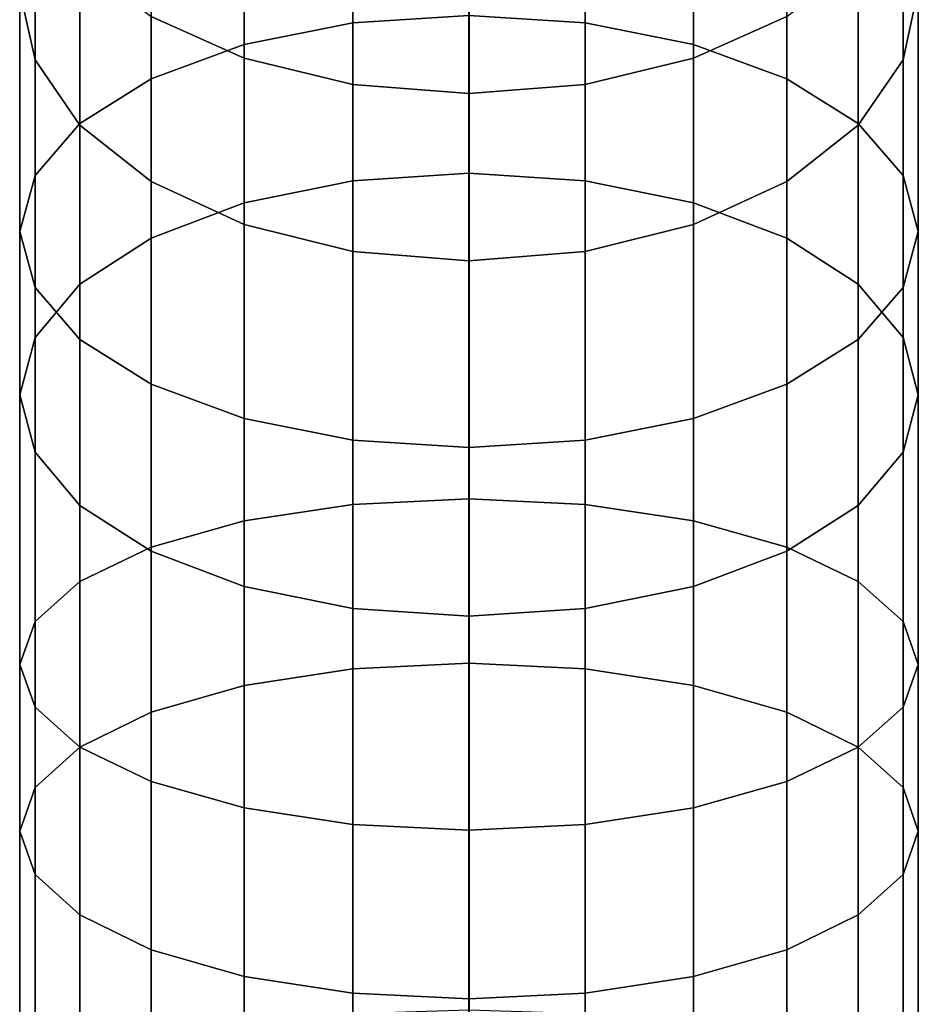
# Model space of a CAD drawing. Header units: inches. Extents: x 15 to 546804, y -66 to 267312.
# Tile 340 of 478: x 434201 to 434217, y 129478 to 129496. Entities that reach past the tile are written whole.
import ezdxf

# ---------------------------------------------------------------- set-up
doc = ezdxf.new("R2010")
doc.units = ezdxf.units.IN
doc.header["$MEASUREMENT"] = 0

msp = doc.modelspace()

# ---------------------------------------------------------------- linework, layer by layer
at = {"color": 7, "extrusion": (-1, 1.27576e-07, 4.74186e-12)}
for p, q in [((434207.149, 129503.506, 932.08), (434207.149, 129495.575, 926.695)), ((434211.29, 129503.506, 932.08), (434211.29, 129495.575, 926.695)), ((434205.219, 129503.04, 932.678), (434205.219, 129495.191, 927.35)), ((434213.219, 129503.04, 932.678), (434213.219, 129495.191, 927.35)), ((434203.562, 129502.297, 933.63), (434203.562, 129494.58, 928.391)), ((434214.876, 129502.297, 933.63), (434214.876, 129494.58, 928.391)), ((434201.492, 129494.915, 1623.806), (434201.492, 129501.23, 1618.351)), ((434202.291, 129501.329, 934.871), (434202.291, 129493.784, 929.749)), ((434216.148, 129501.329, 934.871), (434216.148, 129493.784, 929.749)), ((434216.947, 129494.915, 1623.806), (434216.947, 129501.23, 1618.351)), ((434209.219, 129492.897, 1637.157), (434209.219, 129500.987, 1631.851)), ((434205.219, 129500.727, 948.214), (434205.219, 129494.945, 943.055)), ((434207.149, 129492.763, 1636.919), (434207.149, 129500.822, 1631.634)), ((434211.29, 129492.763, 1636.919), (434211.29, 129500.822, 1631.634)), ((434213.219, 129500.727, 948.214), (434213.219, 129494.945, 943.055)), ((434201.492, 129500.202, 936.316), (434201.492, 129492.857, 931.329)), ((434205.219, 129492.369, 1636.223), (434205.219, 129500.34, 1630.995)), ((434207.149, 129500.186, 948.746), (434207.149, 129494.478, 943.653)), ((434211.29, 129500.186, 948.746), (434211.29, 129494.478, 943.653)), ((434213.219, 129492.369, 1636.223), (434213.219, 129500.34, 1630.995)), ((434216.947, 129500.202, 936.316), (434216.947, 129492.857, 931.329)), ((434209.219, 129494.319, 943.857), (434209.219, 129500.001, 948.928)), ((434202.291, 129493.752, 1622.265), (434202.291, 129499.874, 1616.976)), ((434216.148, 129493.752, 1622.265), (434216.148, 129499.874, 1616.976)), ((434203.562, 129491.743, 1635.115), (434203.562, 129499.574, 1629.979)), ((434214.876, 129491.743, 1635.115), (434214.876, 129499.574, 1629.979)), ((434201.219, 129498.992, 937.867), (434201.219, 129491.862, 933.026)), ((434217.219, 129498.992, 937.867), (434217.219, 129491.862, 933.026)), ((434203.562, 129492.753, 1620.942), (434203.562, 129498.709, 1615.796)), ((434214.876, 129492.753, 1620.942), (434214.876, 129498.709, 1615.796)), ((434202.291, 129490.927, 1633.672), (434202.291, 129498.575, 1628.656)), ((434216.148, 129490.927, 1633.672), (434216.148, 129498.575, 1628.656)), ((434201.492, 129497.782, 939.417), (434201.492, 129490.867, 934.722)), ((434205.219, 129491.987, 1619.926), (434205.219, 129497.816, 1614.89)), ((434213.219, 129491.987, 1619.926), (434213.219, 129497.816, 1614.89)), ((434216.947, 129497.782, 939.417), (434216.947, 129490.867, 934.722)), ((434201.492, 129489.977, 1631.991), (434201.492, 129497.412, 1627.115)), ((434216.947, 129489.977, 1631.991), (434216.947, 129497.412, 1627.115)), ((434207.149, 129491.505, 1619.288), (434207.149, 129497.254, 1614.321)), ((434211.29, 129491.505, 1619.288), (434211.29, 129497.254, 1614.321)), ((434209.219, 129497.062, 1614.126), (434209.219, 129491.34, 1619.07)), ((434202.291, 129496.655, 940.862), (434202.291, 129489.94, 936.303)), ((434216.148, 129496.655, 940.862), (434216.148, 129489.94, 936.303)), ((434201.219, 129488.957, 1630.187), (434201.219, 129496.164, 1625.461)), ((434201.219, 129496.164, 1625.461), (434201.492, 129494.915, 1623.806)), ((434216.947, 129494.915, 1623.806), (434217.219, 129496.164, 1625.461)), ((434217.219, 129488.957, 1630.187), (434217.219, 129496.164, 1625.461)), ((434203.562, 129495.687, 942.103), (434205.219, 129494.945, 943.055)), ((434203.562, 129495.687, 942.103), (434203.562, 129489.144, 937.66)), ((434209.219, 129495.706, 926.472), (434207.149, 129495.575, 926.695)), ((434211.29, 129495.575, 926.695), (434209.219, 129495.706, 926.472)), ((434209.219, 129495.706, 926.472), (434209.219, 129487.105, 922.162)), ((434213.219, 129494.945, 943.055), (434214.876, 129495.687, 942.103)), ((434214.876, 129495.687, 942.103), (434214.876, 129489.144, 937.66)), ((434207.149, 129495.575, 926.695), (434205.219, 129495.191, 927.35)), ((434207.149, 129495.575, 926.695), (434207.149, 129487.004, 922.401)), ((434213.219, 129495.191, 927.35), (434211.29, 129495.575, 926.695)), ((434211.29, 129495.575, 926.695), (434211.29, 129487.004, 922.401)), ((434205.219, 129495.191, 927.35), (434203.562, 129494.58, 928.391)), ((434205.219, 129495.191, 927.35), (434205.219, 129486.71, 923.101)), ((434214.876, 129494.58, 928.391), (434213.219, 129495.191, 927.35)), ((434213.219, 129495.191, 927.35), (434213.219, 129486.71, 923.101)), ((434201.492, 129487.937, 1628.383), (434201.492, 129494.915, 1623.806)), ((434201.492, 129494.915, 1623.806), (434202.291, 129493.752, 1622.265)), ((434205.219, 129494.945, 943.055), (434207.149, 129494.478, 943.653)), ((434205.219, 129494.945, 943.055), (434205.219, 129488.533, 938.702)), ((434211.29, 129494.478, 943.653), (434213.219, 129494.945, 943.055)), ((434213.219, 129494.945, 943.055), (434213.219, 129488.533, 938.702)), ((434216.148, 129493.752, 1622.265), (434216.947, 129494.915, 1623.806)), ((434216.947, 129487.937, 1628.383), (434216.947, 129494.915, 1623.806)), ((434203.562, 129494.58, 928.391), (434202.291, 129493.784, 929.749)), ((434203.562, 129494.58, 928.391), (434203.562, 129486.241, 924.214)), ((434216.148, 129493.784, 929.749), (434214.876, 129494.58, 928.391)), ((434214.876, 129494.58, 928.391), (434214.876, 129486.241, 924.214)), ((434207.149, 129494.478, 943.653), (434209.219, 129494.319, 943.857)), ((434207.149, 129494.478, 943.653), (434207.149, 129488.149, 939.356)), ((434209.219, 129494.319, 943.857), (434211.29, 129494.478, 943.653)), ((434211.29, 129494.478, 943.653), (434211.29, 129488.149, 939.356)), ((434209.219, 129488.018, 939.58), (434209.219, 129494.319, 943.857)), ((434202.291, 129493.784, 929.749), (434201.492, 129492.857, 931.329)), ((434202.291, 129493.784, 929.749), (434202.291, 129485.631, 925.664)), ((434202.291, 129486.987, 1626.702), (434202.291, 129493.752, 1622.265)), ((434202.291, 129493.752, 1622.265), (434203.562, 129492.753, 1620.942)), ((434214.876, 129492.753, 1620.942), (434216.148, 129493.752, 1622.265)), ((434216.947, 129492.857, 931.329), (434216.148, 129493.784, 929.749)), ((434216.148, 129493.784, 929.749), (434216.148, 129485.631, 925.664)), ((434216.148, 129486.987, 1626.702), (434216.148, 129493.752, 1622.265)), ((434201.492, 129492.857, 931.329), (434201.219, 129491.862, 933.026)), ((434201.492, 129492.857, 931.329), (434201.492, 129484.92, 927.353)), ((434209.219, 129492.897, 1637.157), (434207.149, 129492.763, 1636.919)), ((434209.219, 129484.179, 1641.351), (434209.219, 129492.897, 1637.157)), ((434211.29, 129492.763, 1636.919), (434209.219, 129492.897, 1637.157)), ((434217.219, 129491.862, 933.026), (434216.947, 129492.857, 931.329)), ((434216.947, 129492.857, 931.329), (434216.947, 129484.92, 927.353)), ((434203.562, 129486.171, 1625.258), (434203.562, 129492.753, 1620.942)), ((434203.562, 129492.753, 1620.942), (434205.219, 129491.987, 1619.926)), ((434207.149, 129492.763, 1636.919), (434205.219, 129492.369, 1636.223)), ((434207.149, 129484.077, 1641.098), (434207.149, 129492.763, 1636.919)), ((434211.29, 129484.077, 1641.098), (434211.29, 129492.763, 1636.919)), ((434213.219, 129492.369, 1636.223), (434211.29, 129492.763, 1636.919)), ((434213.219, 129491.987, 1619.926), (434214.876, 129492.753, 1620.942)), ((434214.876, 129486.171, 1625.258), (434214.876, 129492.753, 1620.942)), ((434205.219, 129492.369, 1636.223), (434203.562, 129491.743, 1635.115)), ((434205.219, 129483.779, 1640.356), (434205.219, 129492.369, 1636.223)), ((434213.219, 129483.779, 1640.356), (434213.219, 129492.369, 1636.223)), ((434214.876, 129491.743, 1635.115), (434213.219, 129492.369, 1636.223)), ((434205.219, 129485.545, 1624.151), (434205.219, 129491.987, 1619.926)), ((434205.219, 129491.987, 1619.926), (434207.149, 129491.505, 1619.288)), ((434211.29, 129491.505, 1619.288), (434213.219, 129491.987, 1619.926)), ((434213.219, 129485.545, 1624.151), (434213.219, 129491.987, 1619.926)), ((434201.219, 129491.862, 933.026), (434201.492, 129490.867, 934.722)), ((434201.219, 129491.862, 933.026), (434201.219, 129484.157, 929.165)), ((434216.947, 129490.867, 934.722), (434217.219, 129491.862, 933.026)), ((434217.219, 129491.862, 933.026), (434217.219, 129484.157, 929.165)), ((434203.562, 129491.743, 1635.115), (434202.291, 129490.927, 1633.672)), ((434203.562, 129483.304, 1639.176), (434203.562, 129491.743, 1635.115)), ((434214.876, 129483.304, 1639.176), (434214.876, 129491.743, 1635.115)), ((434216.148, 129490.927, 1633.672), (434214.876, 129491.743, 1635.115)), ((434207.149, 129485.152, 1623.454), (434207.149, 129491.505, 1619.288)), ((434207.149, 129491.505, 1619.288), (434209.219, 129491.34, 1619.07)), ((434209.219, 129491.34, 1619.07), (434211.29, 129491.505, 1619.288)), ((434211.29, 129485.152, 1623.454), (434211.29, 129491.505, 1619.288)), ((434209.219, 129491.34, 1619.07), (434209.219, 129485.017, 1623.217)), ((434202.291, 129490.927, 1633.672), (434201.492, 129489.977, 1631.991)), ((434202.291, 129482.685, 1637.637), (434202.291, 129490.927, 1633.672)), ((434216.148, 129482.685, 1637.637), (434216.148, 129490.927, 1633.672)), ((434216.947, 129489.977, 1631.991), (434216.148, 129490.927, 1633.672)), ((434201.492, 129490.867, 934.722), (434202.291, 129489.94, 936.303)), ((434201.492, 129490.867, 934.722), (434201.492, 129483.394, 930.978)), ((434216.148, 129489.94, 936.303), (434216.947, 129490.867, 934.722)), ((434216.947, 129490.867, 934.722), (434216.947, 129483.394, 930.978)), ((434201.492, 129489.977, 1631.991), (434201.219, 129488.957, 1630.187)), ((434201.492, 129481.964, 1635.846), (434201.492, 129489.977, 1631.991)), ((434202.291, 129489.94, 936.303), (434203.562, 129489.144, 937.66)), ((434202.291, 129489.94, 936.303), (434202.291, 129482.683, 932.667)), ((434214.876, 129489.144, 937.66), (434216.148, 129489.94, 936.303)), ((434216.148, 129489.94, 936.303), (434216.148, 129482.683, 932.667)), ((434216.947, 129481.964, 1635.846), (434216.947, 129489.977, 1631.991)), ((434217.219, 129488.957, 1630.187), (434216.947, 129489.977, 1631.991)), ((434203.562, 129489.144, 937.66), (434205.219, 129488.533, 938.702)), ((434203.562, 129489.144, 937.66), (434203.562, 129482.073, 934.117)), ((434213.219, 129488.533, 938.702), (434214.876, 129489.144, 937.66)), ((434214.876, 129489.144, 937.66), (434214.876, 129482.073, 934.117)), ((434201.219, 129481.191, 1633.923), (434201.219, 129488.957, 1630.187)), ((434201.219, 129488.957, 1630.187), (434201.492, 129487.937, 1628.383)), ((434216.947, 129487.937, 1628.383), (434217.219, 129488.957, 1630.187)), ((434217.219, 129481.191, 1633.923), (434217.219, 129488.957, 1630.187)), ((434205.219, 129488.533, 938.702), (434207.149, 129488.149, 939.356)), ((434205.219, 129488.533, 938.702), (434205.219, 129481.604, 935.23)), ((434211.29, 129488.149, 939.356), (434213.219, 129488.533, 938.702)), ((434213.219, 129488.533, 938.702), (434213.219, 129481.604, 935.23)), ((434207.149, 129488.149, 939.356), (434209.219, 129488.018, 939.58)), ((434207.149, 129488.149, 939.356), (434207.149, 129481.31, 935.93)), ((434209.219, 129488.018, 939.58), (434211.29, 129488.149, 939.356)), ((434211.29, 129488.149, 939.356), (434211.29, 129481.31, 935.93)), ((434201.492, 129480.418, 1632.001), (434201.492, 129487.937, 1628.383)), ((434201.492, 129487.937, 1628.383), (434202.291, 129486.987, 1626.702)), ((434209.219, 129481.209, 936.169), (434209.219, 129488.018, 939.58)), ((434216.148, 129486.987, 1626.702), (434216.947, 129487.937, 1628.383)), ((434216.947, 129480.418, 1632.001), (434216.947, 129487.937, 1628.383)), ((434209.219, 129487.105, 922.162), (434207.149, 129487.004, 922.401)), ((434211.29, 129487.004, 922.401), (434209.219, 129487.105, 922.162)), ((434209.219, 129487.105, 922.162), (434209.219, 129478.011, 919.023)), ((434202.291, 129479.697, 1630.209), (434202.291, 129486.987, 1626.702)), ((434202.291, 129486.987, 1626.702), (434203.562, 129486.171, 1625.258)), ((434207.149, 129487.004, 922.401), (434205.219, 129486.71, 923.101)), ((434207.149, 129487.004, 922.401), (434207.149, 129477.943, 919.273)), ((434213.219, 129486.71, 923.101), (434211.29, 129487.004, 922.401)), ((434211.29, 129487.004, 922.401), (434211.29, 129477.943, 919.273)), ((434214.876, 129486.171, 1625.258), (434216.148, 129486.987, 1626.702)), ((434216.148, 129479.697, 1630.209), (434216.148, 129486.987, 1626.702)), ((434205.219, 129486.71, 923.101), (434203.562, 129486.241, 924.214)), ((434205.219, 129486.71, 923.101), (434205.219, 129477.743, 920.005)), ((434214.876, 129486.241, 924.214), (434213.219, 129486.71, 923.101)), ((434213.219, 129486.71, 923.101), (434213.219, 129477.743, 920.005)), ((434203.562, 129486.241, 924.214), (434202.291, 129485.631, 925.664)), ((434203.562, 129486.241, 924.214), (434203.562, 129477.425, 921.17)), ((434203.562, 129479.079, 1628.671), (434203.562, 129486.171, 1625.258)), ((434203.562, 129486.171, 1625.258), (434205.219, 129485.545, 1624.151)), ((434213.219, 129485.545, 1624.151), (434214.876, 129486.171, 1625.258)), ((434216.148, 129485.631, 925.664), (434214.876, 129486.241, 924.214)), ((434214.876, 129486.241, 924.214), (434214.876, 129477.425, 921.17)), ((434214.876, 129479.079, 1628.671), (434214.876, 129486.171, 1625.258)), ((434202.291, 129485.631, 925.664), (434201.492, 129484.92, 927.353)), ((434202.291, 129485.631, 925.664), (434202.291, 129477.011, 922.688)), ((434216.947, 129484.92, 927.353), (434216.148, 129485.631, 925.664)), ((434216.148, 129485.631, 925.664), (434216.148, 129477.011, 922.688)), ((434205.219, 129478.604, 1627.49), (434205.219, 129485.545, 1624.151)), ((434205.219, 129485.545, 1624.151), (434207.149, 129485.152, 1623.454)), ((434211.29, 129485.152, 1623.454), (434213.219, 129485.545, 1624.151)), ((434213.219, 129478.604, 1627.49), (434213.219, 129485.545, 1624.151)), ((434207.149, 129478.305, 1626.748), (434207.149, 129485.152, 1623.454)), ((434207.149, 129485.152, 1623.454), (434209.219, 129485.017, 1623.217)), ((434209.219, 129485.017, 1623.217), (434211.29, 129485.152, 1623.454)), ((434211.29, 129478.305, 1626.748), (434211.29, 129485.152, 1623.454)), ((434209.219, 129485.017, 1623.217), (434209.219, 129478.203, 1626.495)), ((434201.492, 129484.92, 927.353), (434201.219, 129484.157, 929.165)), ((434201.492, 129484.92, 927.353), (434201.492, 129476.528, 924.456)), ((434217.219, 129484.157, 929.165), (434216.947, 129484.92, 927.353)), ((434216.947, 129484.92, 927.353), (434216.947, 129476.528, 924.456)), ((434201.219, 129484.157, 929.165), (434201.492, 129483.394, 930.978)), ((434201.219, 129484.157, 929.165), (434201.219, 129476.011, 926.353)), ((434207.149, 129484.077, 1641.098), (434205.219, 129483.779, 1640.356)), ((434209.219, 129484.179, 1641.351), (434207.149, 129484.077, 1641.098)), ((434207.149, 129474.917, 1644.097), (434207.149, 129484.077, 1641.098)), ((434209.219, 129474.985, 1644.362), (434209.219, 129484.179, 1641.351)), ((434211.29, 129484.077, 1641.098), (434209.219, 129484.179, 1641.351)), ((434211.29, 129474.917, 1644.097), (434211.29, 129484.077, 1641.098)), ((434213.219, 129483.779, 1640.356), (434211.29, 129484.077, 1641.098)), ((434216.947, 129483.394, 930.978), (434217.219, 129484.157, 929.165)), ((434217.219, 129484.157, 929.165), (434217.219, 129476.011, 926.353)), ((434205.219, 129483.779, 1640.356), (434203.562, 129483.304, 1639.176)), ((434205.219, 129474.719, 1643.322), (434205.219, 129483.779, 1640.356)), ((434213.219, 129474.719, 1643.322), (434213.219, 129483.779, 1640.356)), ((434214.876, 129483.304, 1639.176), (434213.219, 129483.779, 1640.356)), ((434201.492, 129483.394, 930.978), (434202.291, 129482.683, 932.667)), ((434201.492, 129483.394, 930.978), (434201.492, 129475.493, 928.251)), ((434216.148, 129482.683, 932.667), (434216.947, 129483.394, 930.978)), ((434216.947, 129483.394, 930.978), (434216.947, 129475.493, 928.251)), ((434203.562, 129483.304, 1639.176), (434202.291, 129482.685, 1637.637)), ((434203.562, 129474.404, 1642.09), (434203.562, 129483.304, 1639.176)), ((434214.876, 129474.404, 1642.09), (434214.876, 129483.304, 1639.176)), ((434216.148, 129482.685, 1637.637), (434214.876, 129483.304, 1639.176)), ((434202.291, 129482.685, 1637.637), (434201.492, 129481.964, 1635.846)), ((434202.291, 129473.993, 1640.483), (434202.291, 129482.685, 1637.637)), ((434202.291, 129482.683, 932.667), (434203.562, 129482.073, 934.117)), ((434202.291, 129482.683, 932.667), (434202.291, 129475.011, 930.018)), ((434214.876, 129482.073, 934.117), (434216.148, 129482.683, 932.667)), ((434216.148, 129473.993, 1640.483), (434216.148, 129482.685, 1637.637)), ((434216.947, 129481.964, 1635.846), (434216.148, 129482.685, 1637.637)), ((434216.148, 129482.683, 932.667), (434216.148, 129475.011, 930.018)), ((434201.492, 129481.964, 1635.846), (434201.219, 129481.191, 1633.923)), ((434201.492, 129473.514, 1638.612), (434201.492, 129481.964, 1635.846)), ((434203.562, 129482.073, 934.117), (434205.219, 129481.604, 935.23)), ((434203.562, 129482.073, 934.117), (434203.562, 129474.596, 931.537)), ((434213.219, 129481.604, 935.23), (434214.876, 129482.073, 934.117)), ((434214.876, 129482.073, 934.117), (434214.876, 129474.596, 931.537)), ((434216.947, 129473.514, 1638.612), (434216.947, 129481.964, 1635.846)), ((434217.219, 129481.191, 1633.923), (434216.947, 129481.964, 1635.846)), ((434205.219, 129481.604, 935.23), (434207.149, 129481.31, 935.93)), ((434205.219, 129481.604, 935.23), (434205.219, 129474.279, 932.701)), ((434211.29, 129481.31, 935.93), (434213.219, 129481.604, 935.23)), ((434213.219, 129481.604, 935.23), (434213.219, 129474.279, 932.701)), ((434207.149, 129481.31, 935.93), (434209.219, 129481.209, 936.169)), ((434207.149, 129481.31, 935.93), (434207.149, 129474.079, 933.434)), ((434209.219, 129481.209, 936.169), (434211.29, 129481.31, 935.93)), ((434211.29, 129481.31, 935.93), (434211.29, 129474.079, 933.434)), ((434201.219, 129473.001, 1636.605), (434201.219, 129481.191, 1633.923)), ((434201.219, 129481.191, 1633.923), (434201.492, 129480.418, 1632.001)), ((434209.219, 129474.011, 933.684), (434209.219, 129481.209, 936.169)), ((434216.947, 129480.418, 1632.001), (434217.219, 129481.191, 1633.923)), ((434217.219, 129473.001, 1636.605), (434217.219, 129481.191, 1633.923)), ((434201.492, 129472.487, 1634.597), (434201.492, 129480.418, 1632.001)), ((434201.492, 129480.418, 1632.001), (434202.291, 129479.697, 1630.209)), ((434216.148, 129479.697, 1630.209), (434216.947, 129480.418, 1632.001)), ((434216.947, 129472.487, 1634.597), (434216.947, 129480.418, 1632.001)), ((434202.291, 129472.009, 1632.726), (434202.291, 129479.697, 1630.209)), ((434202.291, 129479.697, 1630.209), (434203.562, 129479.079, 1628.671)), ((434214.876, 129479.079, 1628.671), (434216.148, 129479.697, 1630.209)), ((434216.148, 129472.009, 1632.726), (434216.148, 129479.697, 1630.209)), ((434203.562, 129471.598, 1631.12), (434203.562, 129479.079, 1628.671)), ((434203.562, 129479.079, 1628.671), (434205.219, 129478.604, 1627.49)), ((434213.219, 129478.604, 1627.49), (434214.876, 129479.079, 1628.671)), ((434214.876, 129471.598, 1631.12), (434214.876, 129479.079, 1628.671)), ((434205.219, 129471.283, 1629.887), (434205.219, 129478.604, 1627.49)), ((434205.219, 129478.604, 1627.49), (434207.149, 129478.305, 1626.748)), ((434211.29, 129478.305, 1626.748), (434213.219, 129478.604, 1627.49)), ((434213.219, 129471.283, 1629.887), (434213.219, 129478.604, 1627.49)), ((434207.149, 129471.085, 1629.112), (434207.149, 129478.305, 1626.748)), ((434207.149, 129478.305, 1626.748), (434209.219, 129478.203, 1626.495)), ((434209.219, 129478.203, 1626.495), (434211.29, 129478.305, 1626.748)), ((434211.29, 129471.085, 1629.112), (434211.29, 129478.305, 1626.748)), ((434209.219, 129478.203, 1626.495), (434209.219, 129471.017, 1628.848))]:
    msp.add_line(p, q, dxfattribs=at)
for centre, start, end in [((-129456.874, 1573.327, -434209.203), 89.21435, 180.00001), ((-129458.873, 989.365, -434209.203), 194.21435, 285.00001)]:
    msp.add_arc(centre, 65.315, start, end, dxfattribs=at)
at = {"color": 7, "invisible_edges": 2}
for points in [[(434207.149, 129503.506, 932.08), (434205.219, 129503.04, 932.678), (434207.149, 129495.575, 926.695)], [(434207.149, 129495.575, 926.695), (434209.219, 129495.706, 926.472), (434207.149, 129503.506, 932.08)], [(434211.29, 129495.575, 926.695), (434211.29, 129503.506, 932.08), (434209.219, 129495.706, 926.472)], [(434211.29, 129503.506, 932.08), (434211.29, 129495.575, 926.695), (434213.219, 129503.04, 932.678)], [(434205.219, 129503.04, 932.678), (434203.562, 129502.297, 933.63), (434205.219, 129495.191, 927.35)], [(434205.219, 129495.191, 927.35), (434207.149, 129495.575, 926.695), (434205.219, 129503.04, 932.678)], [(434213.219, 129495.191, 927.35), (434213.219, 129503.04, 932.678), (434211.29, 129495.575, 926.695)], [(434213.219, 129503.04, 932.678), (434213.219, 129495.191, 927.35), (434214.876, 129502.297, 933.63)], [(434201.492, 129501.23, 1618.351), (434201.219, 129502.685, 1619.827), (434201.492, 129494.915, 1623.806)], [(434201.219, 129496.164, 1625.461), (434201.492, 129494.915, 1623.806), (434201.219, 129502.685, 1619.827)], [(434216.947, 129501.23, 1618.351), (434216.947, 129494.915, 1623.806), (434217.219, 129502.685, 1619.827)], [(434217.219, 129496.164, 1625.461), (434217.219, 129502.685, 1619.827), (434216.947, 129494.915, 1623.806)], [(434203.562, 129494.58, 928.391), (434203.562, 129502.297, 933.63), (434202.291, 129493.784, 929.749)], [(434202.291, 129501.329, 934.871), (434202.291, 129493.784, 929.749), (434203.562, 129502.297, 933.63)], [(434203.562, 129494.58, 928.391), (434205.219, 129495.191, 927.35), (434203.562, 129502.297, 933.63)], [(434214.876, 129494.58, 928.391), (434214.876, 129502.297, 933.63), (434213.219, 129495.191, 927.35)], [(434214.876, 129494.58, 928.391), (434216.148, 129493.784, 929.749), (434214.876, 129502.297, 933.63)], [(434216.148, 129501.329, 934.871), (434214.876, 129502.297, 933.63), (434216.148, 129493.784, 929.749)], [(434202.291, 129493.784, 929.749), (434202.291, 129501.329, 934.871), (434201.492, 129492.857, 931.329)], [(434201.492, 129500.202, 936.316), (434201.492, 129492.857, 931.329), (434202.291, 129501.329, 934.871)], [(434202.291, 129499.874, 1616.976), (434201.492, 129501.23, 1618.351), (434202.291, 129493.752, 1622.265)], [(434201.492, 129494.915, 1623.806), (434202.291, 129493.752, 1622.265), (434201.492, 129501.23, 1618.351)], [(434216.148, 129493.784, 929.749), (434216.947, 129492.857, 931.329), (434216.148, 129501.329, 934.871)], [(434216.947, 129500.202, 936.316), (434216.148, 129501.329, 934.871), (434216.947, 129492.857, 931.329)], [(434216.148, 129499.874, 1616.976), (434216.148, 129493.752, 1622.265), (434216.947, 129501.23, 1618.351)], [(434216.947, 129494.915, 1623.806), (434216.947, 129501.23, 1618.351), (434216.148, 129493.752, 1622.265)], [(434209.219, 129500.987, 1631.851), (434209.219, 129492.897, 1637.157), (434207.149, 129500.822, 1631.634)], [(434209.219, 129500.987, 1631.851), (434211.29, 129500.822, 1631.634), (434209.219, 129492.897, 1637.157)], [(434205.219, 129494.945, 943.055), (434203.562, 129495.687, 942.103), (434205.219, 129500.727, 948.214)], [(434207.149, 129500.822, 1631.634), (434207.149, 129492.763, 1636.919), (434205.219, 129500.34, 1630.995)], [(434205.219, 129500.727, 948.214), (434207.149, 129500.186, 948.746), (434205.219, 129494.945, 943.055)], [(434207.149, 129492.763, 1636.919), (434207.149, 129500.822, 1631.634), (434209.219, 129492.897, 1637.157)], [(434211.29, 129492.763, 1636.919), (434209.219, 129492.897, 1637.157), (434211.29, 129500.822, 1631.634)], [(434211.29, 129500.822, 1631.634), (434213.219, 129500.34, 1630.995), (434211.29, 129492.763, 1636.919)], [(434213.219, 129500.727, 948.214), (434213.219, 129494.945, 943.055), (434211.29, 129500.186, 948.746)], [(434213.219, 129494.945, 943.055), (434213.219, 129500.727, 948.214), (434214.876, 129495.687, 942.103)], [(434201.492, 129492.857, 931.329), (434201.492, 129500.202, 936.316), (434201.219, 129491.862, 933.026)], [(434201.219, 129498.992, 937.867), (434201.219, 129491.862, 933.026), (434201.492, 129500.202, 936.316)], [(434205.219, 129500.34, 1630.995), (434205.219, 129492.369, 1636.223), (434203.562, 129499.574, 1629.979)], [(434205.219, 129492.369, 1636.223), (434205.219, 129500.34, 1630.995), (434207.149, 129492.763, 1636.919)], [(434207.149, 129494.478, 943.653), (434205.219, 129494.945, 943.055), (434207.149, 129500.186, 948.746)], [(434207.149, 129500.186, 948.746), (434209.219, 129500.001, 948.928), (434207.149, 129494.478, 943.653)], [(434211.29, 129500.186, 948.746), (434211.29, 129494.478, 943.653), (434209.219, 129500.001, 948.928)], [(434213.219, 129492.369, 1636.223), (434211.29, 129492.763, 1636.919), (434213.219, 129500.34, 1630.995)], [(434211.29, 129494.478, 943.653), (434211.29, 129500.186, 948.746), (434213.219, 129494.945, 943.055)], [(434213.219, 129500.34, 1630.995), (434214.876, 129499.574, 1629.979), (434213.219, 129492.369, 1636.223)], [(434216.947, 129492.857, 931.329), (434217.219, 129491.862, 933.026), (434216.947, 129500.202, 936.316)], [(434217.219, 129498.992, 937.867), (434216.947, 129500.202, 936.316), (434217.219, 129491.862, 933.026)], [(434209.219, 129494.319, 943.857), (434207.149, 129494.478, 943.653), (434209.219, 129500.001, 948.928)], [(434209.219, 129494.319, 943.857), (434209.219, 129500.001, 948.928), (434211.29, 129494.478, 943.653)], [(434203.562, 129498.709, 1615.796), (434202.291, 129499.874, 1616.976), (434203.562, 129492.753, 1620.942)], [(434202.291, 129493.752, 1622.265), (434203.562, 129492.753, 1620.942), (434202.291, 129499.874, 1616.976)], [(434214.876, 129498.709, 1615.796), (434214.876, 129492.753, 1620.942), (434216.148, 129499.874, 1616.976)], [(434216.148, 129493.752, 1622.265), (434216.148, 129499.874, 1616.976), (434214.876, 129492.753, 1620.942)], [(434202.291, 129498.575, 1628.656), (434203.562, 129499.574, 1629.979), (434202.291, 129490.927, 1633.672)], [(434203.562, 129491.743, 1635.115), (434202.291, 129490.927, 1633.672), (434203.562, 129499.574, 1629.979)], [(434203.562, 129491.743, 1635.115), (434203.562, 129499.574, 1629.979), (434205.219, 129492.369, 1636.223)], [(434214.876, 129491.743, 1635.115), (434213.219, 129492.369, 1636.223), (434214.876, 129499.574, 1629.979)], [(434216.148, 129498.575, 1628.656), (434216.148, 129490.927, 1633.672), (434214.876, 129499.574, 1629.979)], [(434214.876, 129491.743, 1635.115), (434214.876, 129499.574, 1629.979), (434216.148, 129490.927, 1633.672)], [(434201.219, 129491.862, 933.026), (434201.219, 129498.992, 937.867), (434201.492, 129490.867, 934.722)], [(434201.492, 129497.782, 939.417), (434201.492, 129490.867, 934.722), (434201.219, 129498.992, 937.867)], [(434217.219, 129491.862, 933.026), (434216.947, 129490.867, 934.722), (434217.219, 129498.992, 937.867)], [(434216.947, 129497.782, 939.417), (434217.219, 129498.992, 937.867), (434216.947, 129490.867, 934.722)], [(434205.219, 129497.816, 1614.89), (434203.562, 129498.709, 1615.796), (434205.219, 129491.987, 1619.926)], [(434203.562, 129492.753, 1620.942), (434205.219, 129491.987, 1619.926), (434203.562, 129498.709, 1615.796)], [(434213.219, 129497.816, 1614.89), (434213.219, 129491.987, 1619.926), (434214.876, 129498.709, 1615.796)], [(434214.876, 129492.753, 1620.942), (434214.876, 129498.709, 1615.796), (434213.219, 129491.987, 1619.926)], [(434201.492, 129497.412, 1627.115), (434202.291, 129498.575, 1628.656), (434201.492, 129489.977, 1631.991)], [(434202.291, 129490.927, 1633.672), (434201.492, 129489.977, 1631.991), (434202.291, 129498.575, 1628.656)], [(434216.947, 129497.412, 1627.115), (434216.947, 129489.977, 1631.991), (434216.148, 129498.575, 1628.656)], [(434216.148, 129490.927, 1633.672), (434216.148, 129498.575, 1628.656), (434216.947, 129489.977, 1631.991)], [(434201.492, 129490.867, 934.722), (434201.492, 129497.782, 939.417), (434202.291, 129489.94, 936.303)], [(434202.291, 129496.655, 940.862), (434202.291, 129489.94, 936.303), (434201.492, 129497.782, 939.417)], [(434205.219, 129497.816, 1614.89), (434205.219, 129491.987, 1619.926), (434207.149, 129497.254, 1614.321)], [(434213.219, 129497.816, 1614.89), (434211.29, 129497.254, 1614.321), (434213.219, 129491.987, 1619.926)], [(434216.947, 129490.867, 934.722), (434216.148, 129489.94, 936.303), (434216.947, 129497.782, 939.417)], [(434216.148, 129496.655, 940.862), (434216.947, 129497.782, 939.417), (434216.148, 129489.94, 936.303)], [(434201.219, 129496.164, 1625.461), (434201.492, 129497.412, 1627.115), (434201.219, 129488.957, 1630.187)], [(434201.492, 129489.977, 1631.991), (434201.219, 129488.957, 1630.187), (434201.492, 129497.412, 1627.115)], [(434217.219, 129496.164, 1625.461), (434217.219, 129488.957, 1630.187), (434216.947, 129497.412, 1627.115)], [(434216.947, 129489.977, 1631.991), (434216.947, 129497.412, 1627.115), (434217.219, 129488.957, 1630.187)], [(434207.149, 129491.505, 1619.288), (434207.149, 129497.254, 1614.321), (434205.219, 129491.987, 1619.926)], [(434207.149, 129497.254, 1614.321), (434207.149, 129491.505, 1619.288), (434209.219, 129497.062, 1614.126)], [(434211.29, 129497.254, 1614.321), (434209.219, 129497.062, 1614.126), (434211.29, 129491.505, 1619.288)], [(434211.29, 129491.505, 1619.288), (434213.219, 129491.987, 1619.926), (434211.29, 129497.254, 1614.321)], [(434209.219, 129491.34, 1619.07), (434209.219, 129497.062, 1614.126), (434207.149, 129491.505, 1619.288)], [(434209.219, 129491.34, 1619.07), (434211.29, 129491.505, 1619.288), (434209.219, 129497.062, 1614.126)], [(434202.291, 129489.94, 936.303), (434202.291, 129496.655, 940.862), (434203.562, 129489.144, 937.66)], [(434203.562, 129495.687, 942.103), (434203.562, 129489.144, 937.66), (434202.291, 129496.655, 940.862)], [(434216.148, 129489.94, 936.303), (434214.876, 129489.144, 937.66), (434216.148, 129496.655, 940.862)], [(434214.876, 129495.687, 942.103), (434216.148, 129496.655, 940.862), (434214.876, 129489.144, 937.66)], [(434201.492, 129494.915, 1623.806), (434201.219, 129496.164, 1625.461), (434201.492, 129487.937, 1628.383)], [(434201.219, 129488.957, 1630.187), (434201.492, 129487.937, 1628.383), (434201.219, 129496.164, 1625.461)], [(434216.947, 129494.915, 1623.806), (434216.947, 129487.937, 1628.383), (434217.219, 129496.164, 1625.461)], [(434217.219, 129488.957, 1630.187), (434217.219, 129496.164, 1625.461), (434216.947, 129487.937, 1628.383)], [(434203.562, 129495.687, 942.103), (434205.219, 129494.945, 943.055), (434203.562, 129489.144, 937.66)], [(434209.219, 129495.706, 926.472), (434207.149, 129495.575, 926.695), (434209.219, 129487.105, 922.162)], [(434209.219, 129495.706, 926.472), (434209.219, 129487.105, 922.162), (434211.29, 129495.575, 926.695)], [(434214.876, 129495.687, 942.103), (434214.876, 129489.144, 937.66), (434213.219, 129494.945, 943.055)], [(434207.149, 129495.575, 926.695), (434205.219, 129495.191, 927.35), (434207.149, 129487.004, 922.401)], [(434207.149, 129487.004, 922.401), (434209.219, 129487.105, 922.162), (434207.149, 129495.575, 926.695)], [(434211.29, 129487.004, 922.401), (434211.29, 129495.575, 926.695), (434209.219, 129487.105, 922.162)], [(434211.29, 129495.575, 926.695), (434211.29, 129487.004, 922.401), (434213.219, 129495.191, 927.35)], [(434205.219, 129495.191, 927.35), (434203.562, 129494.58, 928.391), (434205.219, 129486.71, 923.101)], [(434205.219, 129486.71, 923.101), (434207.149, 129487.004, 922.401), (434205.219, 129495.191, 927.35)], [(434213.219, 129486.71, 923.101), (434213.219, 129495.191, 927.35), (434211.29, 129487.004, 922.401)], [(434213.219, 129495.191, 927.35), (434213.219, 129486.71, 923.101), (434214.876, 129494.58, 928.391)], [(434202.291, 129493.752, 1622.265), (434201.492, 129494.915, 1623.806), (434202.291, 129486.987, 1626.702)], [(434201.492, 129487.937, 1628.383), (434202.291, 129486.987, 1626.702), (434201.492, 129494.915, 1623.806)], [(434205.219, 129488.533, 938.702), (434203.562, 129489.144, 937.66), (434205.219, 129494.945, 943.055)], [(434205.219, 129494.945, 943.055), (434207.149, 129494.478, 943.653), (434205.219, 129488.533, 938.702)], [(434213.219, 129494.945, 943.055), (434213.219, 129488.533, 938.702), (434211.29, 129494.478, 943.653)], [(434213.219, 129488.533, 938.702), (434213.219, 129494.945, 943.055), (434214.876, 129489.144, 937.66)], [(434216.148, 129493.752, 1622.265), (434216.148, 129486.987, 1626.702), (434216.947, 129494.915, 1623.806)], [(434216.947, 129487.937, 1628.383), (434216.947, 129494.915, 1623.806), (434216.148, 129486.987, 1626.702)], [(434203.562, 129486.241, 924.214), (434203.562, 129494.58, 928.391), (434202.291, 129485.631, 925.664)], [(434202.291, 129493.784, 929.749), (434202.291, 129485.631, 925.664), (434203.562, 129494.58, 928.391)], [(434203.562, 129486.241, 924.214), (434205.219, 129486.71, 923.101), (434203.562, 129494.58, 928.391)], [(434214.876, 129486.241, 924.214), (434214.876, 129494.58, 928.391), (434213.219, 129486.71, 923.101)], [(434214.876, 129486.241, 924.214), (434216.148, 129485.631, 925.664), (434214.876, 129494.58, 928.391)], [(434216.148, 129493.784, 929.749), (434214.876, 129494.58, 928.391), (434216.148, 129485.631, 925.664)], [(434207.149, 129488.149, 939.356), (434205.219, 129488.533, 938.702), (434207.149, 129494.478, 943.653)], [(434207.149, 129494.478, 943.653), (434209.219, 129494.319, 943.857), (434207.149, 129488.149, 939.356)], [(434211.29, 129494.478, 943.653), (434211.29, 129488.149, 939.356), (434209.219, 129494.319, 943.857)], [(434211.29, 129488.149, 939.356), (434211.29, 129494.478, 943.653), (434213.219, 129488.533, 938.702)], [(434209.219, 129488.018, 939.58), (434207.149, 129488.149, 939.356), (434209.219, 129494.319, 943.857)], [(434209.219, 129488.018, 939.58), (434209.219, 129494.319, 943.857), (434211.29, 129488.149, 939.356)], [(434202.291, 129485.631, 925.664), (434202.291, 129493.784, 929.749), (434201.492, 129484.92, 927.353)], [(434201.492, 129492.857, 931.329), (434201.492, 129484.92, 927.353), (434202.291, 129493.784, 929.749)], [(434203.562, 129492.753, 1620.942), (434202.291, 129493.752, 1622.265), (434203.562, 129486.171, 1625.258)], [(434202.291, 129486.987, 1626.702), (434203.562, 129486.171, 1625.258), (434202.291, 129493.752, 1622.265)], [(434214.876, 129492.753, 1620.942), (434214.876, 129486.171, 1625.258), (434216.148, 129493.752, 1622.265)], [(434216.148, 129486.987, 1626.702), (434216.148, 129493.752, 1622.265), (434214.876, 129486.171, 1625.258)], [(434216.148, 129485.631, 925.664), (434216.947, 129484.92, 927.353), (434216.148, 129493.784, 929.749)], [(434216.947, 129492.857, 931.329), (434216.148, 129493.784, 929.749), (434216.947, 129484.92, 927.353)], [(434201.492, 129484.92, 927.353), (434201.492, 129492.857, 931.329), (434201.219, 129484.157, 929.165)], [(434201.219, 129491.862, 933.026), (434201.219, 129484.157, 929.165), (434201.492, 129492.857, 931.329)], [(434209.219, 129492.897, 1637.157), (434209.219, 129484.179, 1641.351), (434207.149, 129492.763, 1636.919)], [(434209.219, 129492.897, 1637.157), (434211.29, 129492.763, 1636.919), (434209.219, 129484.179, 1641.351)], [(434216.947, 129484.92, 927.353), (434217.219, 129484.157, 929.165), (434216.947, 129492.857, 931.329)], [(434217.219, 129491.862, 933.026), (434216.947, 129492.857, 931.329), (434217.219, 129484.157, 929.165)], [(434203.562, 129492.753, 1620.942), (434203.562, 129486.171, 1625.258), (434205.219, 129491.987, 1619.926)], [(434207.149, 129492.763, 1636.919), (434207.149, 129484.077, 1641.098), (434205.219, 129492.369, 1636.223)], [(434207.149, 129484.077, 1641.098), (434207.149, 129492.763, 1636.919), (434209.219, 129484.179, 1641.351)], [(434211.29, 129484.077, 1641.098), (434209.219, 129484.179, 1641.351), (434211.29, 129492.763, 1636.919)], [(434211.29, 129492.763, 1636.919), (434213.219, 129492.369, 1636.223), (434211.29, 129484.077, 1641.098)], [(434214.876, 129492.753, 1620.942), (434213.219, 129491.987, 1619.926), (434214.876, 129486.171, 1625.258)], [(434205.219, 129492.369, 1636.223), (434205.219, 129483.779, 1640.356), (434203.562, 129491.743, 1635.115)], [(434205.219, 129483.779, 1640.356), (434205.219, 129492.369, 1636.223), (434207.149, 129484.077, 1641.098)], [(434213.219, 129483.779, 1640.356), (434211.29, 129484.077, 1641.098), (434213.219, 129492.369, 1636.223)], [(434213.219, 129492.369, 1636.223), (434214.876, 129491.743, 1635.115), (434213.219, 129483.779, 1640.356)], [(434205.219, 129485.545, 1624.151), (434205.219, 129491.987, 1619.926), (434203.562, 129486.171, 1625.258)], [(434205.219, 129491.987, 1619.926), (434205.219, 129485.545, 1624.151), (434207.149, 129491.505, 1619.288)], [(434213.219, 129491.987, 1619.926), (434211.29, 129491.505, 1619.288), (434213.219, 129485.545, 1624.151)], [(434213.219, 129485.545, 1624.151), (434214.876, 129486.171, 1625.258), (434213.219, 129491.987, 1619.926)], [(434201.219, 129484.157, 929.165), (434201.219, 129491.862, 933.026), (434201.492, 129483.394, 930.978)], [(434201.492, 129490.867, 934.722), (434201.492, 129483.394, 930.978), (434201.219, 129491.862, 933.026)], [(434217.219, 129484.157, 929.165), (434216.947, 129483.394, 930.978), (434217.219, 129491.862, 933.026)], [(434216.947, 129490.867, 934.722), (434217.219, 129491.862, 933.026), (434216.947, 129483.394, 930.978)], [(434202.291, 129490.927, 1633.672), (434203.562, 129491.743, 1635.115), (434202.291, 129482.685, 1637.637)], [(434203.562, 129483.304, 1639.176), (434202.291, 129482.685, 1637.637), (434203.562, 129491.743, 1635.115)], [(434203.562, 129483.304, 1639.176), (434203.562, 129491.743, 1635.115), (434205.219, 129483.779, 1640.356)], [(434214.876, 129483.304, 1639.176), (434213.219, 129483.779, 1640.356), (434214.876, 129491.743, 1635.115)], [(434216.148, 129490.927, 1633.672), (434216.148, 129482.685, 1637.637), (434214.876, 129491.743, 1635.115)], [(434214.876, 129483.304, 1639.176), (434214.876, 129491.743, 1635.115), (434216.148, 129482.685, 1637.637)], [(434207.149, 129485.152, 1623.454), (434207.149, 129491.505, 1619.288), (434205.219, 129485.545, 1624.151)], [(434207.149, 129491.505, 1619.288), (434207.149, 129485.152, 1623.454), (434209.219, 129491.34, 1619.07)], [(434211.29, 129491.505, 1619.288), (434209.219, 129491.34, 1619.07), (434211.29, 129485.152, 1623.454)], [(434211.29, 129485.152, 1623.454), (434213.219, 129485.545, 1624.151), (434211.29, 129491.505, 1619.288)], [(434209.219, 129485.017, 1623.217), (434209.219, 129491.34, 1619.07), (434207.149, 129485.152, 1623.454)], [(434209.219, 129485.017, 1623.217), (434211.29, 129485.152, 1623.454), (434209.219, 129491.34, 1619.07)], [(434201.492, 129489.977, 1631.991), (434202.291, 129490.927, 1633.672), (434201.492, 129481.964, 1635.846)], [(434202.291, 129482.685, 1637.637), (434201.492, 129481.964, 1635.846), (434202.291, 129490.927, 1633.672)], [(434216.947, 129489.977, 1631.991), (434216.947, 129481.964, 1635.846), (434216.148, 129490.927, 1633.672)], [(434216.148, 129482.685, 1637.637), (434216.148, 129490.927, 1633.672), (434216.947, 129481.964, 1635.846)], [(434201.492, 129483.394, 930.978), (434201.492, 129490.867, 934.722), (434202.291, 129482.683, 932.667)], [(434202.291, 129489.94, 936.303), (434202.291, 129482.683, 932.667), (434201.492, 129490.867, 934.722)], [(434216.947, 129483.394, 930.978), (434216.148, 129482.683, 932.667), (434216.947, 129490.867, 934.722)], [(434216.148, 129489.94, 936.303), (434216.947, 129490.867, 934.722), (434216.148, 129482.683, 932.667)], [(434201.219, 129488.957, 1630.187), (434201.492, 129489.977, 1631.991), (434201.219, 129481.191, 1633.923)], [(434201.492, 129481.964, 1635.846), (434201.219, 129481.191, 1633.923), (434201.492, 129489.977, 1631.991)], [(434202.291, 129482.683, 932.667), (434202.291, 129489.94, 936.303), (434203.562, 129482.073, 934.117)], [(434203.562, 129489.144, 937.66), (434203.562, 129482.073, 934.117), (434202.291, 129489.94, 936.303)], [(434216.148, 129482.683, 932.667), (434214.876, 129482.073, 934.117), (434216.148, 129489.94, 936.303)], [(434214.876, 129489.144, 937.66), (434216.148, 129489.94, 936.303), (434214.876, 129482.073, 934.117)], [(434217.219, 129488.957, 1630.187), (434217.219, 129481.191, 1633.923), (434216.947, 129489.977, 1631.991)], [(434216.947, 129481.964, 1635.846), (434216.947, 129489.977, 1631.991), (434217.219, 129481.191, 1633.923)], [(434203.562, 129489.144, 937.66), (434205.219, 129488.533, 938.702), (434203.562, 129482.073, 934.117)], [(434214.876, 129489.144, 937.66), (434214.876, 129482.073, 934.117), (434213.219, 129488.533, 938.702)], [(434201.492, 129487.937, 1628.383), (434201.219, 129488.957, 1630.187), (434201.492, 129480.418, 1632.001)], [(434201.219, 129481.191, 1633.923), (434201.492, 129480.418, 1632.001), (434201.219, 129488.957, 1630.187)], [(434216.947, 129487.937, 1628.383), (434216.947, 129480.418, 1632.001), (434217.219, 129488.957, 1630.187)], [(434217.219, 129481.191, 1633.923), (434217.219, 129488.957, 1630.187), (434216.947, 129480.418, 1632.001)], [(434205.219, 129481.604, 935.23), (434203.562, 129482.073, 934.117), (434205.219, 129488.533, 938.702)], [(434205.219, 129488.533, 938.702), (434207.149, 129488.149, 939.356), (434205.219, 129481.604, 935.23)], [(434213.219, 129488.533, 938.702), (434213.219, 129481.604, 935.23), (434211.29, 129488.149, 939.356)], [(434213.219, 129481.604, 935.23), (434213.219, 129488.533, 938.702), (434214.876, 129482.073, 934.117)], [(434207.149, 129481.31, 935.93), (434205.219, 129481.604, 935.23), (434207.149, 129488.149, 939.356)], [(434207.149, 129488.149, 939.356), (434209.219, 129488.018, 939.58), (434207.149, 129481.31, 935.93)], [(434211.29, 129488.149, 939.356), (434211.29, 129481.31, 935.93), (434209.219, 129488.018, 939.58)], [(434211.29, 129481.31, 935.93), (434211.29, 129488.149, 939.356), (434213.219, 129481.604, 935.23)], [(434202.291, 129486.987, 1626.702), (434201.492, 129487.937, 1628.383), (434202.291, 129479.697, 1630.209)], [(434201.492, 129480.418, 1632.001), (434202.291, 129479.697, 1630.209), (434201.492, 129487.937, 1628.383)], [(434209.219, 129481.209, 936.169), (434207.149, 129481.31, 935.93), (434209.219, 129488.018, 939.58)], [(434209.219, 129481.209, 936.169), (434209.219, 129488.018, 939.58), (434211.29, 129481.31, 935.93)], [(434216.148, 129486.987, 1626.702), (434216.148, 129479.697, 1630.209), (434216.947, 129487.937, 1628.383)], [(434216.947, 129480.418, 1632.001), (434216.947, 129487.937, 1628.383), (434216.148, 129479.697, 1630.209)], [(434209.219, 129487.105, 922.162), (434207.149, 129487.004, 922.401), (434209.219, 129478.011, 919.023)], [(434209.219, 129487.105, 922.162), (434209.219, 129478.011, 919.023), (434211.29, 129487.004, 922.401)], [(434203.562, 129486.171, 1625.258), (434202.291, 129486.987, 1626.702), (434203.562, 129479.079, 1628.671)], [(434202.291, 129479.697, 1630.209), (434203.562, 129479.079, 1628.671), (434202.291, 129486.987, 1626.702)], [(434207.149, 129487.004, 922.401), (434205.219, 129486.71, 923.101), (434207.149, 129477.943, 919.273)], [(434207.149, 129477.943, 919.273), (434209.219, 129478.011, 919.023), (434207.149, 129487.004, 922.401)], [(434211.29, 129477.943, 919.273), (434211.29, 129487.004, 922.401), (434209.219, 129478.011, 919.023)], [(434211.29, 129487.004, 922.401), (434211.29, 129477.943, 919.273), (434213.219, 129486.71, 923.101)], [(434214.876, 129486.171, 1625.258), (434214.876, 129479.079, 1628.671), (434216.148, 129486.987, 1626.702)], [(434216.148, 129479.697, 1630.209), (434216.148, 129486.987, 1626.702), (434214.876, 129479.079, 1628.671)], [(434205.219, 129486.71, 923.101), (434203.562, 129486.241, 924.214), (434205.219, 129477.743, 920.005)], [(434205.219, 129477.743, 920.005), (434207.149, 129477.943, 919.273), (434205.219, 129486.71, 923.101)], [(434213.219, 129477.743, 920.005), (434213.219, 129486.71, 923.101), (434211.29, 129477.943, 919.273)], [(434213.219, 129486.71, 923.101), (434213.219, 129477.743, 920.005), (434214.876, 129486.241, 924.214)], [(434203.562, 129477.425, 921.17), (434203.562, 129486.241, 924.214), (434202.291, 129477.011, 922.688)], [(434202.291, 129485.631, 925.664), (434202.291, 129477.011, 922.688), (434203.562, 129486.241, 924.214)], [(434203.562, 129477.425, 921.17), (434205.219, 129477.743, 920.005), (434203.562, 129486.241, 924.214)], [(434203.562, 129486.171, 1625.258), (434203.562, 129479.079, 1628.671), (434205.219, 129485.545, 1624.151)], [(434214.876, 129477.425, 921.17), (434214.876, 129486.241, 924.214), (434213.219, 129477.743, 920.005)], [(434214.876, 129486.171, 1625.258), (434213.219, 129485.545, 1624.151), (434214.876, 129479.079, 1628.671)], [(434214.876, 129477.425, 921.17), (434216.148, 129477.011, 922.688), (434214.876, 129486.241, 924.214)], [(434216.148, 129485.631, 925.664), (434214.876, 129486.241, 924.214), (434216.148, 129477.011, 922.688)], [(434202.291, 129477.011, 922.688), (434202.291, 129485.631, 925.664), (434201.492, 129476.528, 924.456)], [(434201.492, 129484.92, 927.353), (434201.492, 129476.528, 924.456), (434202.291, 129485.631, 925.664)], [(434216.148, 129477.011, 922.688), (434216.947, 129476.528, 924.456), (434216.148, 129485.631, 925.664)], [(434216.947, 129484.92, 927.353), (434216.148, 129485.631, 925.664), (434216.947, 129476.528, 924.456)], [(434205.219, 129478.604, 1627.49), (434205.219, 129485.545, 1624.151), (434203.562, 129479.079, 1628.671)], [(434205.219, 129485.545, 1624.151), (434205.219, 129478.604, 1627.49), (434207.149, 129485.152, 1623.454)], [(434213.219, 129485.545, 1624.151), (434211.29, 129485.152, 1623.454), (434213.219, 129478.604, 1627.49)], [(434213.219, 129478.604, 1627.49), (434214.876, 129479.079, 1628.671), (434213.219, 129485.545, 1624.151)], [(434207.149, 129478.305, 1626.748), (434207.149, 129485.152, 1623.454), (434205.219, 129478.604, 1627.49)], [(434207.149, 129485.152, 1623.454), (434207.149, 129478.305, 1626.748), (434209.219, 129485.017, 1623.217)], [(434211.29, 129485.152, 1623.454), (434209.219, 129485.017, 1623.217), (434211.29, 129478.305, 1626.748)], [(434211.29, 129478.305, 1626.748), (434213.219, 129478.604, 1627.49), (434211.29, 129485.152, 1623.454)], [(434209.219, 129478.203, 1626.495), (434209.219, 129485.017, 1623.217), (434207.149, 129478.305, 1626.748)], [(434209.219, 129478.203, 1626.495), (434211.29, 129478.305, 1626.748), (434209.219, 129485.017, 1623.217)], [(434201.492, 129476.528, 924.456), (434201.492, 129484.92, 927.353), (434201.219, 129476.011, 926.353)], [(434201.219, 129484.157, 929.165), (434201.219, 129476.011, 926.353), (434201.492, 129484.92, 927.353)], [(434216.947, 129476.528, 924.456), (434217.219, 129476.011, 926.353), (434216.947, 129484.92, 927.353)], [(434217.219, 129484.157, 929.165), (434216.947, 129484.92, 927.353), (434217.219, 129476.011, 926.353)], [(434201.219, 129476.011, 926.353), (434201.219, 129484.157, 929.165), (434201.492, 129475.493, 928.251)], [(434201.492, 129483.394, 930.978), (434201.492, 129475.493, 928.251), (434201.219, 129484.157, 929.165)], [(434207.149, 129484.077, 1641.098), (434207.149, 129474.917, 1644.097), (434205.219, 129483.779, 1640.356)], [(434209.219, 129484.179, 1641.351), (434209.219, 129474.985, 1644.362), (434207.149, 129484.077, 1641.098)], [(434207.149, 129474.917, 1644.097), (434207.149, 129484.077, 1641.098), (434209.219, 129474.985, 1644.362)], [(434209.219, 129484.179, 1641.351), (434211.29, 129484.077, 1641.098), (434209.219, 129474.985, 1644.362)], [(434211.29, 129474.917, 1644.097), (434209.219, 129474.985, 1644.362), (434211.29, 129484.077, 1641.098)], [(434211.29, 129484.077, 1641.098), (434213.219, 129483.779, 1640.356), (434211.29, 129474.917, 1644.097)], [(434217.219, 129476.011, 926.353), (434216.947, 129475.493, 928.251), (434217.219, 129484.157, 929.165)], [(434216.947, 129483.394, 930.978), (434217.219, 129484.157, 929.165), (434216.947, 129475.493, 928.251)], [(434205.219, 129483.779, 1640.356), (434205.219, 129474.719, 1643.322), (434203.562, 129483.304, 1639.176)], [(434205.219, 129474.719, 1643.322), (434205.219, 129483.779, 1640.356), (434207.149, 129474.917, 1644.097)], [(434213.219, 129474.719, 1643.322), (434211.29, 129474.917, 1644.097), (434213.219, 129483.779, 1640.356)], [(434213.219, 129483.779, 1640.356), (434214.876, 129483.304, 1639.176), (434213.219, 129474.719, 1643.322)], [(434201.492, 129475.493, 928.251), (434201.492, 129483.394, 930.978), (434202.291, 129475.011, 930.018)], [(434202.291, 129482.683, 932.667), (434202.291, 129475.011, 930.018), (434201.492, 129483.394, 930.978)], [(434216.947, 129475.493, 928.251), (434216.148, 129475.011, 930.018), (434216.947, 129483.394, 930.978)], [(434216.148, 129482.683, 932.667), (434216.947, 129483.394, 930.978), (434216.148, 129475.011, 930.018)], [(434202.291, 129482.685, 1637.637), (434203.562, 129483.304, 1639.176), (434202.291, 129473.993, 1640.483)], [(434203.562, 129474.404, 1642.09), (434202.291, 129473.993, 1640.483), (434203.562, 129483.304, 1639.176)], [(434203.562, 129474.404, 1642.09), (434203.562, 129483.304, 1639.176), (434205.219, 129474.719, 1643.322)], [(434214.876, 129474.404, 1642.09), (434213.219, 129474.719, 1643.322), (434214.876, 129483.304, 1639.176)], [(434216.148, 129482.685, 1637.637), (434216.148, 129473.993, 1640.483), (434214.876, 129483.304, 1639.176)], [(434214.876, 129474.404, 1642.09), (434214.876, 129483.304, 1639.176), (434216.148, 129473.993, 1640.483)], [(434201.492, 129481.964, 1635.846), (434202.291, 129482.685, 1637.637), (434201.492, 129473.514, 1638.612)], [(434202.291, 129473.993, 1640.483), (434201.492, 129473.514, 1638.612), (434202.291, 129482.685, 1637.637)], [(434202.291, 129475.011, 930.018), (434202.291, 129482.683, 932.667), (434203.562, 129474.596, 931.537)], [(434203.562, 129482.073, 934.117), (434203.562, 129474.596, 931.537), (434202.291, 129482.683, 932.667)], [(434216.148, 129475.011, 930.018), (434214.876, 129474.596, 931.537), (434216.148, 129482.683, 932.667)], [(434214.876, 129482.073, 934.117), (434216.148, 129482.683, 932.667), (434214.876, 129474.596, 931.537)], [(434216.947, 129481.964, 1635.846), (434216.947, 129473.514, 1638.612), (434216.148, 129482.685, 1637.637)], [(434216.148, 129473.993, 1640.483), (434216.148, 129482.685, 1637.637), (434216.947, 129473.514, 1638.612)], [(434201.219, 129481.191, 1633.923), (434201.492, 129481.964, 1635.846), (434201.219, 129473.001, 1636.605)], [(434201.492, 129473.514, 1638.612), (434201.219, 129473.001, 1636.605), (434201.492, 129481.964, 1635.846)], [(434203.562, 129482.073, 934.117), (434205.219, 129481.604, 935.23), (434203.562, 129474.596, 931.537)], [(434214.876, 129482.073, 934.117), (434214.876, 129474.596, 931.537), (434213.219, 129481.604, 935.23)], [(434217.219, 129481.191, 1633.923), (434217.219, 129473.001, 1636.605), (434216.947, 129481.964, 1635.846)], [(434216.947, 129473.514, 1638.612), (434216.947, 129481.964, 1635.846), (434217.219, 129473.001, 1636.605)], [(434205.219, 129474.279, 932.701), (434203.562, 129474.596, 931.537), (434205.219, 129481.604, 935.23)], [(434205.219, 129481.604, 935.23), (434207.149, 129481.31, 935.93), (434205.219, 129474.279, 932.701)], [(434213.219, 129481.604, 935.23), (434213.219, 129474.279, 932.701), (434211.29, 129481.31, 935.93)], [(434213.219, 129474.279, 932.701), (434213.219, 129481.604, 935.23), (434214.876, 129474.596, 931.537)], [(434207.149, 129474.079, 933.434), (434205.219, 129474.279, 932.701), (434207.149, 129481.31, 935.93)], [(434207.149, 129481.31, 935.93), (434209.219, 129481.209, 936.169), (434207.149, 129474.079, 933.434)], [(434211.29, 129481.31, 935.93), (434211.29, 129474.079, 933.434), (434209.219, 129481.209, 936.169)], [(434211.29, 129474.079, 933.434), (434211.29, 129481.31, 935.93), (434213.219, 129474.279, 932.701)], [(434201.492, 129480.418, 1632.001), (434201.219, 129481.191, 1633.923), (434201.492, 129472.487, 1634.597)], [(434201.219, 129473.001, 1636.605), (434201.492, 129472.487, 1634.597), (434201.219, 129481.191, 1633.923)], [(434209.219, 129474.011, 933.684), (434207.149, 129474.079, 933.434), (434209.219, 129481.209, 936.169)], [(434209.219, 129474.011, 933.684), (434209.219, 129481.209, 936.169), (434211.29, 129474.079, 933.434)], [(434216.947, 129480.418, 1632.001), (434216.947, 129472.487, 1634.597), (434217.219, 129481.191, 1633.923)], [(434217.219, 129473.001, 1636.605), (434217.219, 129481.191, 1633.923), (434216.947, 129472.487, 1634.597)], [(434202.291, 129479.697, 1630.209), (434201.492, 129480.418, 1632.001), (434202.291, 129472.009, 1632.726)], [(434201.492, 129472.487, 1634.597), (434202.291, 129472.009, 1632.726), (434201.492, 129480.418, 1632.001)], [(434216.148, 129479.697, 1630.209), (434216.148, 129472.009, 1632.726), (434216.947, 129480.418, 1632.001)], [(434216.947, 129472.487, 1634.597), (434216.947, 129480.418, 1632.001), (434216.148, 129472.009, 1632.726)], [(434203.562, 129479.079, 1628.671), (434202.291, 129479.697, 1630.209), (434203.562, 129471.598, 1631.12)], [(434202.291, 129472.009, 1632.726), (434203.562, 129471.598, 1631.12), (434202.291, 129479.697, 1630.209)], [(434214.876, 129479.079, 1628.671), (434214.876, 129471.598, 1631.12), (434216.148, 129479.697, 1630.209)], [(434216.148, 129472.009, 1632.726), (434216.148, 129479.697, 1630.209), (434214.876, 129471.598, 1631.12)], [(434203.562, 129479.079, 1628.671), (434203.562, 129471.598, 1631.12), (434205.219, 129478.604, 1627.49)], [(434214.876, 129479.079, 1628.671), (434213.219, 129478.604, 1627.49), (434214.876, 129471.598, 1631.12)], [(434205.219, 129471.283, 1629.887), (434205.219, 129478.604, 1627.49), (434203.562, 129471.598, 1631.12)], [(434205.219, 129478.604, 1627.49), (434205.219, 129471.283, 1629.887), (434207.149, 129478.305, 1626.748)], [(434213.219, 129478.604, 1627.49), (434211.29, 129478.305, 1626.748), (434213.219, 129471.283, 1629.887)], [(434213.219, 129471.283, 1629.887), (434214.876, 129471.598, 1631.12), (434213.219, 129478.604, 1627.49)], [(434207.149, 129471.085, 1629.112), (434207.149, 129478.305, 1626.748), (434205.219, 129471.283, 1629.887)], [(434207.149, 129478.305, 1626.748), (434207.149, 129471.085, 1629.112), (434209.219, 129478.203, 1626.495)], [(434211.29, 129478.305, 1626.748), (434209.219, 129478.203, 1626.495), (434211.29, 129471.085, 1629.112)], [(434211.29, 129471.085, 1629.112), (434213.219, 129471.283, 1629.887), (434211.29, 129478.305, 1626.748)], [(434209.219, 129471.017, 1628.848), (434209.219, 129478.203, 1626.495), (434207.149, 129471.085, 1629.112)], [(434209.219, 129471.017, 1628.848), (434211.29, 129471.085, 1629.112), (434209.219, 129478.203, 1626.495)]]:
    msp.add_3dface(points, dxfattribs=at)

doc.saveas('drawing.dxf')
